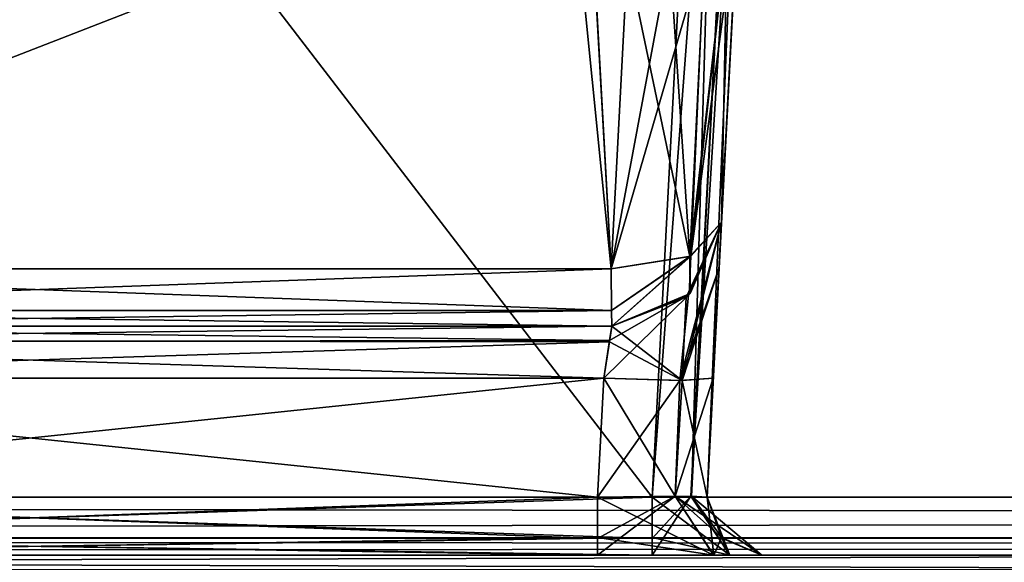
# Model space of a CAD drawing. Header units: inches. Extents: x -9.1 to 9.1, y -2.2 to 4.3.
# Tile 268 of 656: x -3.5 to -3, y -1.6 to -1.3. Entities that reach past the tile are written whole.
import ezdxf

# ---------------------------------------------------------------- set-up
doc = ezdxf.new("R2010")
doc.units = ezdxf.units.IN
doc.header["$LTSCALE"] = 65.185185
doc.header["$MEASUREMENT"] = 0
for name, color, linetype in [('13802', 7, 'CONTINUOUS'), ('14164', 7, 'CONTINUOUS'), ('14192', 7, 'CONTINUOUS'), ('2019', 7, 'CONTINUOUS'), ('2142', 7, 'CONTINUOUS'), ('2166', 7, 'CONTINUOUS'), ('2387', 7, 'CONTINUOUS'), ('2395', 7, 'CONTINUOUS'), ('2472', 7, 'CONTINUOUS'), ('2473', 7, 'CONTINUOUS'), ('2512', 7, 'CONTINUOUS'), ('2513', 7, 'CONTINUOUS'), ('2514', 7, 'CONTINUOUS'), ('2515', 7, 'CONTINUOUS'), ('2530', 7, 'CONTINUOUS'), ('2541', 7, 'CONTINUOUS'), ('2542', 7, 'CONTINUOUS'), ('2543', 7, 'CONTINUOUS'), ('2544', 7, 'CONTINUOUS'), ('2545', 7, 'CONTINUOUS'), ('2546', 7, 'CONTINUOUS'), ('2547', 7, 'CONTINUOUS'), ('2553', 7, 'CONTINUOUS'), ('2898', 7, 'CONTINUOUS'), ('2956', 7, 'CONTINUOUS'), ('3257', 7, 'CONTINUOUS'), ('3315', 7, 'CONTINUOUS'), ('3356', 7, 'CONTINUOUS'), ('3357', 7, 'CONTINUOUS'), ('3358', 7, 'CONTINUOUS'), ('3359', 7, 'CONTINUOUS'), ('3360', 7, 'CONTINUOUS'), ('3361', 7, 'CONTINUOUS'), ('3362', 7, 'CONTINUOUS'), ('3363', 7, 'CONTINUOUS'), ('9262', 7, 'CONTINUOUS'), ('9263', 7, 'CONTINUOUS'), ('9264', 7, 'CONTINUOUS'), ('9270', 7, 'CONTINUOUS'), ('9273', 7, 'CONTINUOUS'), ('9286', 7, 'CONTINUOUS'), ('9558', 7, 'CONTINUOUS'), ('9563', 7, 'CONTINUOUS'), ('9564', 7, 'CONTINUOUS')]:
    doc.layers.add(name, color=color, linetype=linetype)

msp = doc.modelspace()

# ---------------------------------------------------------------- linework, layer by layer
at = {"layer": '13802', "linetype": 'CONTINUOUS'}
for points in [[(-2.57611, -1.605, -4.14496), (-5.58789, -1.605, -4.14496), (-2.57611, -1.605, 4.14496), (-2.57611, -1.605, -4.14496)], [(-2.57611, -1.605, 4.14496), (-5.58789, -1.605, -4.14496), (-5.58789, -1.605, 4.14496), (-2.57611, -1.605, 4.14496)]]:
    msp.add_3dface(points, dxfattribs=at)
at = {"layer": '14164', "linetype": 'CONTINUOUS'}
for points in [[(-5.58789, -1.605, -4.14496), (-2.57611, -1.605, -4.14496), (-2.5761, -1.61296, -4.16532), (-5.58789, -1.605, -4.14496)], [(-5.58789, -1.605, -4.14496), (-2.5761, -1.61296, -4.16532), (-5.58789, -1.61352, -4.1659), (-5.58789, -1.605, -4.14496)]]:
    msp.add_3dface(points, dxfattribs=at)
at = {"layer": '14192', "linetype": 'CONTINUOUS'}
for points in [[(-2.57611, -1.605, 4.14496), (-5.58789, -1.605, 4.14496), (-5.58789, -1.61296, 4.16532), (-2.57611, -1.605, 4.14496)], [(-2.57611, -1.605, 4.14496), (-5.58789, -1.61296, 4.16532), (-2.5761, -1.61352, 4.1659), (-2.57611, -1.605, 4.14496)]]:
    msp.add_3dface(points, dxfattribs=at)
at = {"layer": '2019', "linetype": 'CONTINUOUS'}
for points in [[(-3.12257, -0.63817, 4.57874), (8.57837, -1.57343, 4.62775), (-3.08276, -0.62178, 4.57788), (-3.12257, -0.63817, 4.57874)], [(-3.08276, -0.62178, 4.57788), (8.57837, -1.57343, 4.62775), (-2.87743, -0.63817, 4.57874), (-3.08276, -0.62178, 4.57788)], [(-8.57837, -1.57343, 4.62775), (8.57837, -1.57343, 4.62775), (-8.52935, -0.63817, 4.57874), (-8.57837, -1.57343, 4.62775)], [(-8.52935, -0.63817, 4.57874), (8.57837, -1.57343, 4.62775), (-7.12257, -0.63817, 4.57874), (-8.52935, -0.63817, 4.57874)], [(-7.12257, -0.63817, 4.57874), (8.57837, -1.57343, 4.62775), (-6.87743, -0.63817, 4.57874), (-7.12257, -0.63817, 4.57874)], [(-6.87743, -0.63817, 4.57874), (8.57837, -1.57343, 4.62775), (-6.10626, -0.63866, 4.57876), (-6.87743, -0.63817, 4.57874)], [(-6.10626, -0.63866, 4.57876), (8.57837, -1.57343, 4.62775), (-5.89369, -0.63806, 4.57873), (-6.10626, -0.63866, 4.57876)], [(-5.89369, -0.63806, 4.57873), (8.57837, -1.57343, 4.62775), (-5.12257, -0.63817, 4.57874), (-5.89369, -0.63806, 4.57873)], [(-5.12257, -0.63817, 4.57874), (8.57837, -1.57343, 4.62775), (-4.87743, -0.63817, 4.57874), (-5.12257, -0.63817, 4.57874)], [(-4.87743, -0.63817, 4.57874), (8.57837, -1.57343, 4.62775), (-4.1063, -0.63817, 4.57874), (-4.87743, -0.63817, 4.57874)], [(-4.1063, -0.63817, 4.57874), (8.57837, -1.57343, 4.62775), (-3.89369, -0.63806, 4.57873), (-4.1063, -0.63817, 4.57874)], [(-3.89369, -0.63806, 4.57873), (8.57837, -1.57343, 4.62775), (-3.12257, -0.63817, 4.57874), (-3.89369, -0.63806, 4.57873)]]:
    msp.add_3dface(points, dxfattribs=at)
at = {"layer": '2142', "linetype": 'CONTINUOUS'}
for points in [[(-3.84469, -1.57343, 4.42625), (-3.8937, -0.63817, 4.47526), (-3.17481, -1.57343, 4.42625), (-3.84469, -1.57343, 4.42625)], [(-3.17481, -1.57343, 4.42625), (-3.8937, -0.63817, 4.47526), (-3.1258, -0.63817, 4.47526), (-3.17481, -1.57343, 4.42625)]]:
    msp.add_3dface(points, dxfattribs=at)
at = {"layer": '2166', "linetype": 'CONTINUOUS'}
for points in [[(-8.57831, -1.605, -4.59779), (8.57828, -1.605, -4.59779), (-5.99933, -1.605, -4.51066), (-8.57831, -1.605, -4.59779)], [(8.57828, -1.605, 4.59779), (-8.57831, -1.605, 4.59779), (5.99933, -1.605, 4.51066), (8.57828, -1.605, 4.59779)], [(5.99933, -1.605, 4.51066), (-8.57831, -1.605, 4.59779), (1.99933, -1.605, 4.51066), (5.99933, -1.605, 4.51066)], [(1.99933, -1.605, 4.51066), (-8.57831, -1.605, 4.59779), (-2.00067, -1.605, 4.51066), (1.99933, -1.605, 4.51066)], [(-2.00067, -1.605, 4.51066), (-8.57831, -1.605, 4.59779), (-2.31452, -1.605, 4.45621), (-2.00067, -1.605, 4.51066)], [(-2.31452, -1.605, 4.45621), (-8.57831, -1.605, 4.59779), (-2.82518, -1.605, 4.45621), (-2.31452, -1.605, 4.45621)], [(-2.82518, -1.605, 4.45621), (-8.57831, -1.605, 4.59779), (-3.17482, -1.605, 4.45621), (-2.82518, -1.605, 4.45621)], [(-3.17482, -1.605, 4.45621), (-8.57831, -1.605, 4.59779), (-3.84468, -1.605, 4.45621), (-3.17482, -1.605, 4.45621)], [(-5.99933, -1.605, -4.51066), (8.57828, -1.605, -4.59779), (-1.99933, -1.605, -4.51066), (-5.99933, -1.605, -4.51066)], [(-5.99933, -1.605, -4.51066), (-1.99933, -1.605, -4.51066), (-5.68548, -1.605, -4.45621), (-5.99933, -1.605, -4.51066)], [(-5.68548, -1.605, -4.45621), (-1.99933, -1.605, -4.51066), (-5.17482, -1.605, -4.45621), (-5.68548, -1.605, -4.45621)], [(-5.17482, -1.605, -4.45621), (-1.99933, -1.605, -4.51066), (-4.82518, -1.605, -4.45621), (-5.17482, -1.605, -4.45621)], [(-4.82518, -1.605, -4.45621), (-1.99933, -1.605, -4.51066), (-4.15532, -1.605, -4.45621), (-4.82518, -1.605, -4.45621)], [(-4.15532, -1.605, -4.45621), (-1.99933, -1.605, -4.51066), (-3.84468, -1.605, -4.45621), (-4.15532, -1.605, -4.45621)], [(-3.84468, -1.605, -4.45621), (-1.99933, -1.605, -4.51066), (-3.17482, -1.605, -4.45621), (-3.84468, -1.605, -4.45621)], [(-3.20478, -1.605, 4.1199), (-3.8247, -1.605, 4.1199), (-3.20478, -1.605, -4.1199), (-3.20478, -1.605, 4.1199)], [(-3.20478, -1.605, -4.1199), (-3.8247, -1.605, 4.1199), (-3.8247, -1.605, -4.1199), (-3.20478, -1.605, -4.1199)], [(-3.14125, -1.605, 4.14617), (-3.20478, -1.605, 4.1199), (-3.14115, -1.605, -4.14627), (-3.14125, -1.605, 4.14617)], [(-3.14115, -1.605, -4.14627), (-3.20478, -1.605, 4.1199), (-3.20478, -1.605, -4.1199), (-3.14115, -1.605, -4.14627)], [(-3.17482, -1.605, -4.45621), (-1.99933, -1.605, -4.51066), (-3.13242, -1.605, -4.43865), (-3.17482, -1.605, -4.45621)], [(-2.86758, -1.605, 4.43865), (-2.82518, -1.605, 4.45621), (-3.17482, -1.605, 4.45621), (-2.86758, -1.605, 4.43865)], [(-2.8851, -1.605, 4.39628), (-2.86758, -1.605, 4.43865), (-3.17482, -1.605, 4.45621), (-2.8851, -1.605, 4.39628)], [(-3.13245, -1.605, 4.43868), (-2.8851, -1.605, 4.39628), (-3.17482, -1.605, 4.45621), (-3.13245, -1.605, 4.43868)], [(-3.1149, -1.605, 4.20978), (-3.14125, -1.605, 4.14617), (-3.1149, -1.605, -4.20978), (-3.1149, -1.605, 4.20978)], [(-3.1149, -1.605, -4.20978), (-3.14125, -1.605, 4.14617), (-3.14115, -1.605, -4.14627), (-3.1149, -1.605, -4.20978)], [(-2.8851, -1.605, 4.20978), (-2.8851, -1.605, 4.39628), (-3.13245, -1.605, 4.43868), (-2.8851, -1.605, 4.20978)], [(-3.1149, -1.605, 4.39628), (-2.8851, -1.605, 4.20978), (-3.13245, -1.605, 4.43868), (-3.1149, -1.605, 4.39628)], [(-3.13242, -1.605, -4.43865), (-1.99933, -1.605, -4.51066), (-2.82518, -1.605, -4.45621), (-3.13242, -1.605, -4.43865)], [(-3.1149, -1.605, -4.39628), (-3.13242, -1.605, -4.43865), (-2.82518, -1.605, -4.45621), (-3.1149, -1.605, -4.39628)], [(-2.8851, -1.605, 4.20978), (-3.1149, -1.605, 4.39628), (-2.8851, -1.605, -4.20978), (-2.8851, -1.605, 4.20978)], [(-3.1149, -1.605, 4.39628), (-3.1149, -1.605, 4.20978), (-2.8851, -1.605, -4.39628), (-3.1149, -1.605, 4.39628)], [(-3.1149, -1.605, 4.20978), (-3.1149, -1.605, -4.20978), (-2.8851, -1.605, -4.39628), (-3.1149, -1.605, 4.20978)], [(-2.8851, -1.605, -4.20978), (-3.1149, -1.605, 4.39628), (-2.8851, -1.605, -4.39628), (-2.8851, -1.605, -4.20978)], [(-3.1149, -1.605, -4.20978), (-3.1149, -1.605, -4.39628), (-2.86755, -1.605, -4.43868), (-3.1149, -1.605, -4.20978)], [(-2.86755, -1.605, -4.43868), (-3.1149, -1.605, -4.39628), (-2.82518, -1.605, -4.45621), (-2.86755, -1.605, -4.43868)], [(-2.8851, -1.605, -4.39628), (-3.1149, -1.605, -4.20978), (-2.86755, -1.605, -4.43868), (-2.8851, -1.605, -4.39628)]]:
    msp.add_3dface(points, dxfattribs=at)
at = {"layer": '2387', "linetype": 'CONTINUOUS'}
for points in [[(-3.84469, -1.57343, -4.42625), (-3.1258, -0.63817, -4.47526), (-3.8937, -0.63817, -4.47526), (-3.84469, -1.57343, -4.42625)], [(-3.84469, -1.57343, -4.42625), (-3.17481, -1.57343, -4.42625), (-3.1258, -0.63817, -4.47526), (-3.84469, -1.57343, -4.42625)]]:
    msp.add_3dface(points, dxfattribs=at)
at = {"layer": '2395', "linetype": 'CONTINUOUS'}
for points in [[(-1.8937, -0.63817, -4.57874), (-8.57837, -1.57343, -4.62775), (-1.93714, -0.6183, -4.5777), (-1.8937, -0.63817, -4.57874)], [(-1.93714, -0.6183, -4.5777), (-8.57837, -1.57343, -4.62775), (-2.10631, -0.63806, -4.57873), (-1.93714, -0.6183, -4.5777)], [(3.12257, -0.63817, -4.57874), (-8.57837, -1.57343, -4.62775), (3.08276, -0.62178, -4.57788), (3.12257, -0.63817, -4.57874)], [(3.08276, -0.62178, -4.57788), (-8.57837, -1.57343, -4.62775), (2.87743, -0.63817, -4.57874), (3.08276, -0.62178, -4.57788)], [(-2.87743, -0.63817, -4.57874), (-8.57837, -1.57343, -4.62775), (-2.91724, -0.62178, -4.57788), (-2.87743, -0.63817, -4.57874)], [(-2.91724, -0.62178, -4.57788), (-8.57837, -1.57343, -4.62775), (-3.12257, -0.63817, -4.57874), (-2.91724, -0.62178, -4.57788)], [(6.1063, -0.63817, -4.57874), (-8.57837, -1.57343, -4.62775), (5.89369, -0.63806, -4.57873), (6.1063, -0.63817, -4.57874)], [(5.89369, -0.63806, -4.57873), (-8.57837, -1.57343, -4.62775), (5.12257, -0.63817, -4.57874), (5.89369, -0.63806, -4.57873)], [(4.1063, -0.63817, -4.57874), (-8.57837, -1.57343, -4.62775), (3.89369, -0.63806, -4.57873), (4.1063, -0.63817, -4.57874)], [(3.89369, -0.63806, -4.57873), (-8.57837, -1.57343, -4.62775), (3.12257, -0.63817, -4.57874), (3.89369, -0.63806, -4.57873)], [(2.1063, -0.63817, -4.57874), (-8.57837, -1.57343, -4.62775), (1.89369, -0.63806, -4.57873), (2.1063, -0.63817, -4.57874)], [(1.89369, -0.63806, -4.57873), (-8.57837, -1.57343, -4.62775), (-1.8937, -0.63817, -4.57874), (1.89369, -0.63806, -4.57873)], [(-2.10631, -0.63806, -4.57873), (-8.57837, -1.57343, -4.62775), (-2.87743, -0.63817, -4.57874), (-2.10631, -0.63806, -4.57873)], [(8.57837, -1.57343, -4.62775), (-8.57837, -1.57343, -4.62775), (8.52935, -0.63817, -4.57874), (8.57837, -1.57343, -4.62775)], [(8.52935, -0.63817, -4.57874), (-8.57837, -1.57343, -4.62775), (7.12257, -0.63817, -4.57874), (8.52935, -0.63817, -4.57874)], [(7.12257, -0.63817, -4.57874), (-8.57837, -1.57343, -4.62775), (6.87743, -0.63817, -4.57874), (7.12257, -0.63817, -4.57874)], [(6.87743, -0.63817, -4.57874), (-8.57837, -1.57343, -4.62775), (6.1063, -0.63817, -4.57874), (6.87743, -0.63817, -4.57874)], [(5.12257, -0.63817, -4.57874), (-8.57837, -1.57343, -4.62775), (4.87743, -0.63817, -4.57874), (5.12257, -0.63817, -4.57874)], [(4.87743, -0.63817, -4.57874), (-8.57837, -1.57343, -4.62775), (4.1063, -0.63817, -4.57874), (4.87743, -0.63817, -4.57874)], [(2.87743, -0.63817, -4.57874), (-8.57837, -1.57343, -4.62775), (2.1063, -0.63817, -4.57874), (2.87743, -0.63817, -4.57874)], [(-3.12257, -0.63817, -4.57874), (-8.57837, -1.57343, -4.62775), (-3.8937, -0.63817, -4.57874), (-3.12257, -0.63817, -4.57874)]]:
    msp.add_3dface(points, dxfattribs=at)
at = {"layer": '2472', "linetype": 'CONTINUOUS'}
for points in [[(-3.83209, -1.48, 4.11649), (-3.1969, -1.48, 4.11649), (-3.83209, -1.48, 3.88012), (-3.83209, -1.48, 4.11649)], [(-3.83209, -1.48, 3.88012), (-3.1969, -1.48, 4.11649), (-3.82929, -1.48, 3.87269), (-3.83209, -1.48, 3.88012)], [(-3.82929, -1.48, 3.87269), (-3.1969, -1.48, 4.11649), (-3.82228, -1.48, 3.86955), (-3.82929, -1.48, 3.87269)], [(-3.1969, -1.48, 4.11649), (-3.1969, -1.48, 3.86955), (-3.82228, -1.48, 3.86955), (-3.1969, -1.48, 4.11649)]]:
    msp.add_3dface(points, dxfattribs=at)
at = {"layer": '2473', "linetype": 'CONTINUOUS'}
for points in [[(-3.1969, -1.48, -3.86955), (-3.1969, -1.48, -4.11649), (-3.83209, -1.48, -4.11649), (-3.1969, -1.48, -3.86955)], [(-3.82228, -1.48, -3.86955), (-3.1969, -1.48, -3.86955), (-3.83209, -1.48, -4.11649), (-3.82228, -1.48, -3.86955)]]:
    msp.add_3dface(points, dxfattribs=at)
at = {"layer": '2512', "linetype": 'CONTINUOUS'}
for points in [[(-3.15621, -1.4641, 4.11649), (-3.13698, -1.42314, 4.11653), (-3.15413, -1.46209, 3.87182), (-3.15621, -1.4641, 4.11649)], [(-3.13698, -1.42314, 4.11653), (-3.13698, -1.42314, 3.87629), (-3.15413, -1.46209, 3.87182), (-3.13698, -1.42314, 4.11653)], [(-3.1969, -1.48, 3.86955), (-3.15621, -1.4641, 4.11649), (-3.15413, -1.46209, 3.87182), (-3.1969, -1.48, 3.86955)], [(-3.1969, -1.48, 4.11649), (-3.15621, -1.4641, 4.11649), (-3.1969, -1.48, 3.86955), (-3.1969, -1.48, 4.11649)]]:
    msp.add_3dface(points, dxfattribs=at)
at = {"layer": '2513', "linetype": 'CONTINUOUS'}
for points in [[(-3.15413, -1.46209, 3.87182), (-3.13698, -1.42314, 3.87629), (-3.15431, -1.44194, 3.83988), (-3.15413, -1.46209, 3.87182)], [(-3.15431, -1.44194, 3.83988), (-3.19722, -1.44873, 3.82319), (-3.19706, -1.47145, 3.84158), (-3.15431, -1.44194, 3.83988)], [(-3.1969, -1.48, 3.86955), (-3.15431, -1.44194, 3.83988), (-3.19706, -1.47145, 3.84158), (-3.1969, -1.48, 3.86955)], [(-3.1969, -1.48, 3.86955), (-3.15413, -1.46209, 3.87182), (-3.15431, -1.44194, 3.83988), (-3.1969, -1.48, 3.86955)]]:
    msp.add_3dface(points, dxfattribs=at)
at = {"layer": '2514', "linetype": 'CONTINUOUS'}
for points in [[(-3.13698, -1.42314, 3.87629), (-3.1278, -1.24804, 3.80555), (-3.13381, -1.26484, 3.78628), (-3.13698, -1.42314, 3.87629)], [(-3.13698, -1.42314, 3.87629), (-3.13381, -1.26484, 3.78628), (-3.15431, -1.44194, 3.83988), (-3.13698, -1.42314, 3.87629)], [(-3.13381, -1.26484, 3.78628), (-3.14613, -1.27338, 3.77106), (-3.15431, -1.44194, 3.83988), (-3.13381, -1.26484, 3.78628)], [(-3.14613, -1.27338, 3.77106), (-3.16528, -1.27787, 3.75912), (-3.15431, -1.44194, 3.83988), (-3.14613, -1.27338, 3.77106)], [(-3.18835, -1.27924, 3.75471), (-3.19722, -1.44873, 3.82319), (-3.15431, -1.44194, 3.83988), (-3.18835, -1.27924, 3.75471)], [(-3.16528, -1.27787, 3.75912), (-3.18835, -1.27924, 3.75471), (-3.15431, -1.44194, 3.83988), (-3.16528, -1.27787, 3.75912)]]:
    msp.add_3dface(points, dxfattribs=at)
at = {"layer": '2515', "linetype": 'CONTINUOUS'}
for points in [[(-3.83865, -1.13627, 3.69695), (-3.82228, -1.44873, 3.82319), (-3.22861, -1.13627, 3.69695), (-3.83865, -1.13627, 3.69695)], [(-3.22861, -1.13627, 3.69695), (-3.82228, -1.44873, 3.82319), (-3.19722, -1.44873, 3.82319), (-3.22861, -1.13627, 3.69695)], [(-3.21045, -1.21116, 3.7272), (-3.22861, -1.13627, 3.69695), (-3.19722, -1.44873, 3.82319), (-3.21045, -1.21116, 3.7272)], [(-3.18835, -1.27924, 3.75471), (-3.21045, -1.21116, 3.7272), (-3.19722, -1.44873, 3.82319), (-3.18835, -1.27924, 3.75471)]]:
    msp.add_3dface(points, dxfattribs=at)
at = {"layer": '2530', "linetype": 'CONTINUOUS'}
for points in [[(-3.82228, -1.44873, 3.82319), (-3.82228, -1.47124, 3.84128), (-3.19722, -1.44873, 3.82319), (-3.82228, -1.44873, 3.82319)], [(-3.19722, -1.44873, 3.82319), (-3.82228, -1.47124, 3.84128), (-3.19706, -1.47145, 3.84158), (-3.19722, -1.44873, 3.82319)], [(-3.82228, -1.47124, 3.84128), (-3.82228, -1.48, 3.86955), (-3.19706, -1.47145, 3.84158), (-3.82228, -1.47124, 3.84128)], [(-3.82228, -1.48, 3.86955), (-3.1969, -1.48, 3.86955), (-3.19706, -1.47145, 3.84158), (-3.82228, -1.48, 3.86955)]]:
    msp.add_3dface(points, dxfattribs=at)
at = {"layer": '2541', "linetype": 'CONTINUOUS'}
for points in [[(-3.84469, -1.59535, 4.43416), (-3.84469, -1.57343, 4.42625), (-3.17481, -1.59595, 4.43473), (-3.84469, -1.59535, 4.43416)], [(-3.17481, -1.59595, 4.43473), (-3.84469, -1.57343, 4.42625), (-3.17481, -1.57343, 4.42625), (-3.17481, -1.59595, 4.43473)], [(-3.17482, -1.605, 4.45621), (-3.84468, -1.605, 4.45621), (-3.84469, -1.59535, 4.43416), (-3.17482, -1.605, 4.45621)], [(-3.17482, -1.605, 4.45621), (-3.84469, -1.59535, 4.43416), (-3.17481, -1.59595, 4.43473), (-3.17482, -1.605, 4.45621)]]:
    msp.add_3dface(points, dxfattribs=at)
at = {"layer": '2542', "linetype": 'CONTINUOUS'}
for points in [[(-3.13245, -1.605, 4.43868), (-3.17482, -1.605, 4.45621), (-3.15377, -1.5728, 4.41769), (-3.13245, -1.605, 4.43868)], [(-3.17482, -1.605, 4.45621), (-3.17481, -1.59595, 4.43473), (-3.15377, -1.5728, 4.41769), (-3.17482, -1.605, 4.45621)], [(-3.17481, -1.59595, 4.43473), (-3.17481, -1.57343, 4.42625), (-3.15377, -1.5728, 4.41769), (-3.17481, -1.59595, 4.43473)], [(-3.13245, -1.605, 4.43868), (-3.15377, -1.5728, 4.41769), (-3.14486, -1.57343, 4.39629), (-3.13245, -1.605, 4.43868)], [(-3.13245, -1.605, 4.43868), (-3.14486, -1.57343, 4.39629), (-3.13694, -1.59535, 4.39629), (-3.13245, -1.605, 4.43868)], [(-3.1149, -1.605, 4.39628), (-3.13245, -1.605, 4.43868), (-3.13694, -1.59535, 4.39629), (-3.1149, -1.605, 4.39628)]]:
    msp.add_3dface(points, dxfattribs=at)
at = {"layer": '2543', "linetype": 'CONTINUOUS'}
for points in [[(-3.17481, -1.57343, 4.42625), (-3.1258, -0.63817, 4.47526), (-3.10434, -0.63882, 4.46615), (-3.17481, -1.57343, 4.42625)], [(-3.15377, -1.5728, 4.41769), (-3.17481, -1.57343, 4.42625), (-3.10434, -0.63882, 4.46615), (-3.15377, -1.5728, 4.41769)], [(-3.14486, -1.57343, 4.39629), (-3.15377, -1.5728, 4.41769), (-3.09584, -0.63819, 4.4453), (-3.14486, -1.57343, 4.39629)], [(-3.09584, -0.63819, 4.4453), (-3.15377, -1.5728, 4.41769), (-3.10434, -0.63882, 4.46615), (-3.09584, -0.63819, 4.4453)]]:
    msp.add_3dface(points, dxfattribs=at)
at = {"layer": '2544', "linetype": 'CONTINUOUS'}
for points in [[(-3.14486, -1.57343, 4.39629), (-3.09584, -0.63819, 4.4453), (-3.09529, -0.62763, 3.76197), (-3.14486, -1.57343, 4.39629)], [(-3.0979, -0.67738, 3.79138), (-3.14486, -1.57343, 4.39629), (-3.09529, -0.62763, 3.76197), (-3.0979, -0.67738, 3.79138)], [(-3.13828, -1.44788, 4.17846), (-3.14486, -1.57343, 4.39629), (-3.0979, -0.67738, 3.79138), (-3.13828, -1.44788, 4.17846)], [(-3.13698, -1.42314, 4.11653), (-3.13828, -1.44788, 4.17846), (-3.0979, -0.67738, 3.79138), (-3.13698, -1.42314, 4.11653)], [(-3.13698, -1.42314, 3.87629), (-3.13698, -1.42314, 4.11653), (-3.0979, -0.67738, 3.79138), (-3.13698, -1.42314, 3.87629)], [(-3.1278, -1.24804, 3.80555), (-3.13698, -1.42314, 3.87629), (-3.0979, -0.67738, 3.79138), (-3.1278, -1.24804, 3.80555)], [(-3.14145, -1.50847, 4.20637), (-3.14486, -1.57343, 4.39629), (-3.13828, -1.44788, 4.17846), (-3.14145, -1.50847, 4.20637)], [(-3.14486, -1.57343, 4.20977), (-3.14486, -1.57343, 4.39629), (-3.14145, -1.50847, 4.20637), (-3.14486, -1.57343, 4.20977)]]:
    msp.add_3dface(points, dxfattribs=at)
at = {"layer": '2545', "linetype": 'CONTINUOUS'}
for points in [[(-3.13694, -1.59535, 4.39629), (-3.14486, -1.57343, 4.39629), (-3.13637, -1.59595, 4.20977), (-3.13694, -1.59535, 4.39629)], [(-3.13637, -1.59595, 4.20977), (-3.14486, -1.57343, 4.39629), (-3.14486, -1.57343, 4.20977), (-3.13637, -1.59595, 4.20977)], [(-3.1149, -1.605, 4.20978), (-3.1149, -1.605, 4.39628), (-3.13694, -1.59535, 4.39629), (-3.1149, -1.605, 4.20978)], [(-3.1149, -1.605, 4.20978), (-3.13694, -1.59535, 4.39629), (-3.13637, -1.59595, 4.20977), (-3.1149, -1.605, 4.20978)]]:
    msp.add_3dface(points, dxfattribs=at)
at = {"layer": '2546', "linetype": 'CONTINUOUS'}
for points in [[(-3.14125, -1.605, 4.14617), (-3.16237, -1.57278, 4.16736), (-3.20477, -1.57343, 4.14986), (-3.14125, -1.605, 4.14617)], [(-3.14125, -1.605, 4.14617), (-3.20477, -1.57343, 4.14986), (-3.20477, -1.59535, 4.14194), (-3.14125, -1.605, 4.14617)], [(-3.14125, -1.605, 4.14617), (-3.1149, -1.605, 4.20978), (-3.16237, -1.57278, 4.16736), (-3.14125, -1.605, 4.14617)], [(-3.1149, -1.605, 4.20978), (-3.13637, -1.59595, 4.20977), (-3.16237, -1.57278, 4.16736), (-3.1149, -1.605, 4.20978)], [(-3.13637, -1.59595, 4.20977), (-3.14486, -1.57343, 4.20977), (-3.16237, -1.57278, 4.16736), (-3.13637, -1.59595, 4.20977)], [(-3.20478, -1.605, 4.1199), (-3.14125, -1.605, 4.14617), (-3.20477, -1.59535, 4.14194), (-3.20478, -1.605, 4.1199)]]:
    msp.add_3dface(points, dxfattribs=at)
at = {"layer": '2547', "linetype": 'CONTINUOUS'}
for points in [[(-3.20477, -1.57343, 4.14986), (-3.16237, -1.57278, 4.16736), (-3.20137, -1.50843, 4.14645), (-3.20477, -1.57343, 4.14986)], [(-3.20137, -1.50843, 4.14645), (-3.16237, -1.57278, 4.16736), (-3.1584, -1.50972, 4.16472), (-3.20137, -1.50843, 4.14645)], [(-3.16237, -1.57278, 4.16736), (-3.14486, -1.57343, 4.20977), (-3.1584, -1.50972, 4.16472), (-3.16237, -1.57278, 4.16736)], [(-3.14486, -1.57343, 4.20977), (-3.14145, -1.50847, 4.20637), (-3.1584, -1.50972, 4.16472), (-3.14486, -1.57343, 4.20977)]]:
    msp.add_3dface(points, dxfattribs=at)
at = {"layer": '2553', "linetype": 'CONTINUOUS'}
for points in [[(-3.20477, -1.57343, 4.14986), (-3.20137, -1.50843, 4.14645), (-3.82812, -1.50843, 4.14645), (-3.20477, -1.57343, 4.14986)], [(-3.82471, -1.57343, 4.14986), (-3.20477, -1.57343, 4.14986), (-3.82812, -1.50843, 4.14645), (-3.82471, -1.57343, 4.14986)]]:
    msp.add_3dface(points, dxfattribs=at)
at = {"layer": '2898', "linetype": 'CONTINUOUS'}
for points in [[(-8.57837, -1.59535, -4.61984), (-8.57837, -1.57343, -4.62775), (8.57837, -1.59595, -4.61927), (-8.57837, -1.59535, -4.61984)], [(8.57837, -1.59595, -4.61927), (-8.57837, -1.57343, -4.62775), (8.57837, -1.57343, -4.62775), (8.57837, -1.59595, -4.61927)], [(8.57828, -1.605, -4.59779), (-8.57831, -1.605, -4.59779), (-8.57837, -1.59535, -4.61984), (8.57828, -1.605, -4.59779)], [(8.57828, -1.605, -4.59779), (-8.57837, -1.59535, -4.61984), (8.57837, -1.59595, -4.61927), (8.57828, -1.605, -4.59779)]]:
    msp.add_3dface(points, dxfattribs=at)
at = {"layer": '2956', "linetype": 'CONTINUOUS'}
for points in [[(8.57837, -1.57343, 4.62775), (-8.57837, -1.57343, 4.62775), (-8.57837, -1.59595, 4.61927), (8.57837, -1.57343, 4.62775)], [(8.57837, -1.59535, 4.61984), (8.57837, -1.57343, 4.62775), (-8.57837, -1.59595, 4.61927), (8.57837, -1.59535, 4.61984)], [(-8.57831, -1.605, 4.59779), (8.57837, -1.59535, 4.61984), (-8.57837, -1.59595, 4.61927), (-8.57831, -1.605, 4.59779)], [(-8.57831, -1.605, 4.59779), (8.57828, -1.605, 4.59779), (8.57837, -1.59535, 4.61984), (-8.57831, -1.605, 4.59779)]]:
    msp.add_3dface(points, dxfattribs=at)
at = {"layer": '3257', "linetype": 'CONTINUOUS'}
for points in [[(-3.82812, -1.50843, -4.14645), (-3.20137, -1.50843, -4.14645), (-3.82471, -1.57343, -4.14986), (-3.82812, -1.50843, -4.14645)], [(-3.20137, -1.50843, -4.14645), (-3.20477, -1.57343, -4.14986), (-3.82471, -1.57343, -4.14986), (-3.20137, -1.50843, -4.14645)]]:
    msp.add_3dface(points, dxfattribs=at)
at = {"layer": '3315', "linetype": 'CONTINUOUS'}
for points in [[(-3.22861, -1.13627, -3.69695), (-3.82228, -1.44873, -3.82319), (-3.83865, -1.13627, -3.69695), (-3.22861, -1.13627, -3.69695)], [(-3.21049, -1.21098, -3.72713), (-3.82228, -1.44873, -3.82319), (-3.22861, -1.13627, -3.69695), (-3.21049, -1.21098, -3.72713)], [(-3.19722, -1.44873, -3.82319), (-3.82228, -1.44873, -3.82319), (-3.21049, -1.21098, -3.72713), (-3.19722, -1.44873, -3.82319)], [(-3.18835, -1.27925, -3.75471), (-3.19722, -1.44873, -3.82319), (-3.21049, -1.21098, -3.72713), (-3.18835, -1.27925, -3.75471)]]:
    msp.add_3dface(points, dxfattribs=at)
at = {"layer": '3356', "linetype": 'CONTINUOUS'}
for points in [[(-3.081, -0.355, -4.53392), (-3.09584, -0.63819, -4.4453), (-3.13828, -1.44788, -4.17846), (-3.081, -0.355, -4.53392)], [(-3.13698, -1.42314, -4.11653), (-3.081, -0.355, -4.53392), (-3.13828, -1.44788, -4.17846), (-3.13698, -1.42314, -4.11653)], [(-3.1278, -1.24804, -3.80555), (-3.081, -0.355, -4.53392), (-3.13698, -1.42314, -3.87629), (-3.1278, -1.24804, -3.80555)], [(-3.13698, -1.42314, -3.87629), (-3.081, -0.355, -4.53392), (-3.13698, -1.42314, -4.11653), (-3.13698, -1.42314, -3.87629)], [(-3.14486, -1.57343, -4.39629), (-3.14486, -1.57343, -4.20977), (-3.09584, -0.63819, -4.4453), (-3.14486, -1.57343, -4.39629)], [(-3.09584, -0.63819, -4.4453), (-3.14486, -1.57343, -4.20977), (-3.14145, -1.50847, -4.20637), (-3.09584, -0.63819, -4.4453)], [(-3.13828, -1.44788, -4.17846), (-3.09584, -0.63819, -4.4453), (-3.14145, -1.50847, -4.20637), (-3.13828, -1.44788, -4.17846)]]:
    msp.add_3dface(points, dxfattribs=at)
at = {"layer": '3357', "linetype": 'CONTINUOUS'}
for points in [[(-3.14486, -1.57343, -4.20977), (-3.14486, -1.57343, -4.39629), (-3.13637, -1.59595, -4.39629), (-3.14486, -1.57343, -4.20977)], [(-3.13694, -1.59535, -4.20977), (-3.14486, -1.57343, -4.20977), (-3.13637, -1.59595, -4.39629), (-3.13694, -1.59535, -4.20977)], [(-3.1149, -1.605, -4.39628), (-3.1149, -1.605, -4.20978), (-3.13694, -1.59535, -4.20977), (-3.1149, -1.605, -4.39628)], [(-3.1149, -1.605, -4.39628), (-3.13694, -1.59535, -4.20977), (-3.13637, -1.59595, -4.39629), (-3.1149, -1.605, -4.39628)]]:
    msp.add_3dface(points, dxfattribs=at)
at = {"layer": '3358', "linetype": 'CONTINUOUS'}
for points in [[(-3.14115, -1.605, -4.14627), (-3.20478, -1.605, -4.1199), (-3.16236, -1.57278, -4.16737), (-3.14115, -1.605, -4.14627)], [(-3.20478, -1.605, -4.1199), (-3.20477, -1.59595, -4.14137), (-3.16236, -1.57278, -4.16737), (-3.20478, -1.605, -4.1199)], [(-3.20477, -1.59595, -4.14137), (-3.20477, -1.57343, -4.14986), (-3.16236, -1.57278, -4.16737), (-3.20477, -1.59595, -4.14137)], [(-3.14486, -1.57343, -4.20977), (-3.14115, -1.605, -4.14627), (-3.16236, -1.57278, -4.16737), (-3.14486, -1.57343, -4.20977)], [(-3.14115, -1.605, -4.14627), (-3.14486, -1.57343, -4.20977), (-3.13694, -1.59535, -4.20977), (-3.14115, -1.605, -4.14627)], [(-3.1149, -1.605, -4.20978), (-3.14115, -1.605, -4.14627), (-3.13694, -1.59535, -4.20977), (-3.1149, -1.605, -4.20978)]]:
    msp.add_3dface(points, dxfattribs=at)
at = {"layer": '3359', "linetype": 'CONTINUOUS'}
for points in [[(-3.15972, -1.50972, -4.1634), (-3.20477, -1.57343, -4.14986), (-3.20137, -1.50843, -4.14645), (-3.15972, -1.50972, -4.1634)], [(-3.16236, -1.57278, -4.16737), (-3.20477, -1.57343, -4.14986), (-3.15972, -1.50972, -4.1634), (-3.16236, -1.57278, -4.16737)], [(-3.14145, -1.50847, -4.20637), (-3.14486, -1.57343, -4.20977), (-3.16236, -1.57278, -4.16737), (-3.14145, -1.50847, -4.20637)], [(-3.14145, -1.50847, -4.20637), (-3.16236, -1.57278, -4.16737), (-3.15972, -1.50972, -4.1634), (-3.14145, -1.50847, -4.20637)]]:
    msp.add_3dface(points, dxfattribs=at)
at = {"layer": '3360', "linetype": 'CONTINUOUS'}
for points in [[(-3.13698, -1.42314, -4.11653), (-3.13828, -1.44788, -4.17846), (-3.15972, -1.50972, -4.1634), (-3.13698, -1.42314, -4.11653)], [(-3.13698, -1.42314, -4.11653), (-3.15972, -1.50972, -4.1634), (-3.155, -1.46295, -4.11649), (-3.13698, -1.42314, -4.11653)], [(-3.13828, -1.44788, -4.17846), (-3.14145, -1.50847, -4.20637), (-3.15972, -1.50972, -4.1634), (-3.13828, -1.44788, -4.17846)], [(-3.15972, -1.50972, -4.1634), (-3.20137, -1.50843, -4.14645), (-3.155, -1.46295, -4.11649), (-3.15972, -1.50972, -4.1634)], [(-3.155, -1.46295, -4.11649), (-3.20137, -1.50843, -4.14645), (-3.19814, -1.48787, -4.13674), (-3.155, -1.46295, -4.11649)], [(-3.1969, -1.48, -4.11649), (-3.155, -1.46295, -4.11649), (-3.19814, -1.48787, -4.13674), (-3.1969, -1.48, -4.11649)]]:
    msp.add_3dface(points, dxfattribs=at)
at = {"layer": '3361', "linetype": 'CONTINUOUS'}
for points in [[(-3.13698, -1.42314, -3.87629), (-3.13698, -1.42314, -4.11653), (-3.155, -1.46295, -4.11649), (-3.13698, -1.42314, -3.87629)], [(-3.13698, -1.42314, -3.87629), (-3.155, -1.46295, -4.11649), (-3.15471, -1.46267, -3.87175), (-3.13698, -1.42314, -3.87629)], [(-3.155, -1.46295, -4.11649), (-3.1969, -1.48, -4.11649), (-3.15471, -1.46267, -3.87175), (-3.155, -1.46295, -4.11649)], [(-3.1969, -1.48, -4.11649), (-3.1969, -1.48, -3.86955), (-3.15471, -1.46267, -3.87175), (-3.1969, -1.48, -4.11649)]]:
    msp.add_3dface(points, dxfattribs=at)
at = {"layer": '3362', "linetype": 'CONTINUOUS'}
for points in [[(-3.13698, -1.42314, -3.87629), (-3.15471, -1.46267, -3.87175), (-3.15371, -1.44167, -3.84043), (-3.13698, -1.42314, -3.87629)], [(-3.19706, -1.47145, -3.84159), (-3.19722, -1.44873, -3.82319), (-3.15371, -1.44167, -3.84043), (-3.19706, -1.47145, -3.84159)], [(-3.1969, -1.48, -3.86955), (-3.19706, -1.47145, -3.84159), (-3.15371, -1.44167, -3.84043), (-3.1969, -1.48, -3.86955)], [(-3.15471, -1.46267, -3.87175), (-3.1969, -1.48, -3.86955), (-3.15371, -1.44167, -3.84043), (-3.15471, -1.46267, -3.87175)]]:
    msp.add_3dface(points, dxfattribs=at)
at = {"layer": '3363', "linetype": 'CONTINUOUS'}
for points in [[(-3.1278, -1.24804, -3.80555), (-3.13698, -1.42314, -3.87629), (-3.15371, -1.44167, -3.84043), (-3.1278, -1.24804, -3.80555)], [(-3.13382, -1.26486, -3.78628), (-3.1278, -1.24804, -3.80555), (-3.15371, -1.44167, -3.84043), (-3.13382, -1.26486, -3.78628)], [(-3.1462, -1.27341, -3.77099), (-3.13382, -1.26486, -3.78628), (-3.15371, -1.44167, -3.84043), (-3.1462, -1.27341, -3.77099)], [(-3.1462, -1.27341, -3.77099), (-3.19722, -1.44873, -3.82319), (-3.16545, -1.27789, -3.75906), (-3.1462, -1.27341, -3.77099)], [(-3.19722, -1.44873, -3.82319), (-3.1462, -1.27341, -3.77099), (-3.15371, -1.44167, -3.84043), (-3.19722, -1.44873, -3.82319)], [(-3.19722, -1.44873, -3.82319), (-3.18835, -1.27925, -3.75471), (-3.16545, -1.27789, -3.75906), (-3.19722, -1.44873, -3.82319)]]:
    msp.add_3dface(points, dxfattribs=at)
at = {"layer": '9262', "linetype": 'CONTINUOUS'}
for points in [[(-3.1258, -0.63817, -4.47526), (-3.17481, -1.57343, -4.42625), (-3.15335, -1.5728, -4.41726), (-3.1258, -0.63817, -4.47526)], [(-3.1258, -0.63817, -4.47526), (-3.15335, -1.5728, -4.41726), (-3.10488, -0.63882, -4.46669), (-3.1258, -0.63817, -4.47526)], [(-3.15335, -1.5728, -4.41726), (-3.14486, -1.57343, -4.39629), (-3.10488, -0.63882, -4.46669), (-3.15335, -1.5728, -4.41726)], [(-3.14486, -1.57343, -4.39629), (-3.09584, -0.63819, -4.4453), (-3.10488, -0.63882, -4.46669), (-3.14486, -1.57343, -4.39629)]]:
    msp.add_3dface(points, dxfattribs=at)
at = {"layer": '9263', "linetype": 'CONTINUOUS'}
for points in [[(-3.17481, -1.57343, -4.42625), (-3.13242, -1.605, -4.43865), (-3.15335, -1.5728, -4.41726), (-3.17481, -1.57343, -4.42625)], [(-3.13242, -1.605, -4.43865), (-3.17481, -1.57343, -4.42625), (-3.17481, -1.59535, -4.43416), (-3.13242, -1.605, -4.43865)], [(-3.13242, -1.605, -4.43865), (-3.1149, -1.605, -4.39628), (-3.15335, -1.5728, -4.41726), (-3.13242, -1.605, -4.43865)], [(-3.1149, -1.605, -4.39628), (-3.13637, -1.59595, -4.39629), (-3.15335, -1.5728, -4.41726), (-3.1149, -1.605, -4.39628)], [(-3.13637, -1.59595, -4.39629), (-3.14486, -1.57343, -4.39629), (-3.15335, -1.5728, -4.41726), (-3.13637, -1.59595, -4.39629)], [(-3.17482, -1.605, -4.45621), (-3.13242, -1.605, -4.43865), (-3.17481, -1.59535, -4.43416), (-3.17482, -1.605, -4.45621)]]:
    msp.add_3dface(points, dxfattribs=at)
at = {"layer": '9264', "linetype": 'CONTINUOUS'}
for points in [[(-3.84469, -1.57343, -4.42625), (-3.84469, -1.59595, -4.43473), (-3.17481, -1.57343, -4.42625), (-3.84469, -1.57343, -4.42625)], [(-3.17481, -1.57343, -4.42625), (-3.84469, -1.59595, -4.43473), (-3.17481, -1.59535, -4.43416), (-3.17481, -1.57343, -4.42625)], [(-3.84469, -1.59595, -4.43473), (-3.84468, -1.605, -4.45621), (-3.17481, -1.59535, -4.43416), (-3.84469, -1.59595, -4.43473)], [(-3.84468, -1.605, -4.45621), (-3.17482, -1.605, -4.45621), (-3.17481, -1.59535, -4.43416), (-3.84468, -1.605, -4.45621)]]:
    msp.add_3dface(points, dxfattribs=at)
at = {"layer": '9270', "linetype": 'CONTINUOUS'}
for points in [[(-3.1969, -1.48, -4.11649), (-3.19814, -1.48787, -4.13674), (-3.83209, -1.48, -4.11649), (-3.1969, -1.48, -4.11649)], [(-3.83209, -1.48, -4.11649), (-3.19814, -1.48787, -4.13674), (-3.83091, -1.48847, -4.13738), (-3.83209, -1.48, -4.11649)], [(-3.19814, -1.48787, -4.13674), (-3.20137, -1.50843, -4.14645), (-3.83091, -1.48847, -4.13738), (-3.19814, -1.48787, -4.13674)], [(-3.20137, -1.50843, -4.14645), (-3.82812, -1.50843, -4.14645), (-3.83091, -1.48847, -4.13738), (-3.20137, -1.50843, -4.14645)]]:
    msp.add_3dface(points, dxfattribs=at)
at = {"layer": '9273', "linetype": 'CONTINUOUS'}
for points in [[(-3.82228, -1.47163, -3.84185), (-3.82228, -1.44873, -3.82319), (-3.19706, -1.47145, -3.84159), (-3.82228, -1.47163, -3.84185)], [(-3.19706, -1.47145, -3.84159), (-3.82228, -1.44873, -3.82319), (-3.19722, -1.44873, -3.82319), (-3.19706, -1.47145, -3.84159)], [(-3.1969, -1.48, -3.86955), (-3.82228, -1.47163, -3.84185), (-3.19706, -1.47145, -3.84159), (-3.1969, -1.48, -3.86955)], [(-3.1969, -1.48, -3.86955), (-3.82228, -1.48, -3.86955), (-3.82228, -1.47163, -3.84185), (-3.1969, -1.48, -3.86955)]]:
    msp.add_3dface(points, dxfattribs=at)
at = {"layer": '9286', "linetype": 'CONTINUOUS'}
for points in [[(-3.20477, -1.57343, -4.14986), (-3.20477, -1.59595, -4.14137), (-3.82471, -1.57343, -4.14986), (-3.20477, -1.57343, -4.14986)], [(-3.82471, -1.57343, -4.14986), (-3.20477, -1.59595, -4.14137), (-3.82471, -1.59535, -4.14194), (-3.82471, -1.57343, -4.14986)], [(-3.20478, -1.605, -4.1199), (-3.8247, -1.605, -4.1199), (-3.82471, -1.59535, -4.14194), (-3.20478, -1.605, -4.1199)], [(-3.20477, -1.59595, -4.14137), (-3.20478, -1.605, -4.1199), (-3.82471, -1.59535, -4.14194), (-3.20477, -1.59595, -4.14137)]]:
    msp.add_3dface(points, dxfattribs=at)
at = {"layer": '9558', "linetype": 'CONTINUOUS'}
for points in [[(-3.20477, -1.59535, 4.14194), (-3.20477, -1.57343, 4.14986), (-3.82471, -1.59595, 4.14137), (-3.20477, -1.59535, 4.14194)], [(-3.82471, -1.59595, 4.14137), (-3.20477, -1.57343, 4.14986), (-3.82471, -1.57343, 4.14986), (-3.82471, -1.59595, 4.14137)], [(-3.8247, -1.605, 4.1199), (-3.20477, -1.59535, 4.14194), (-3.82471, -1.59595, 4.14137), (-3.8247, -1.605, 4.1199)], [(-3.8247, -1.605, 4.1199), (-3.20478, -1.605, 4.1199), (-3.20477, -1.59535, 4.14194), (-3.8247, -1.605, 4.1199)]]:
    msp.add_3dface(points, dxfattribs=at)
at = {"layer": '9563', "linetype": 'CONTINUOUS'}
for points in [[(-3.83209, -1.48, 4.11649), (-3.83099, -1.48788, 4.13676), (-3.1969, -1.48, 4.11649), (-3.83209, -1.48, 4.11649)], [(-3.1969, -1.48, 4.11649), (-3.83099, -1.48788, 4.13676), (-3.19824, -1.48857, 4.13748), (-3.1969, -1.48, 4.11649)], [(-3.83099, -1.48788, 4.13676), (-3.82812, -1.50843, 4.14645), (-3.19824, -1.48857, 4.13748), (-3.83099, -1.48788, 4.13676)], [(-3.82812, -1.50843, 4.14645), (-3.20137, -1.50843, 4.14645), (-3.19824, -1.48857, 4.13748), (-3.82812, -1.50843, 4.14645)]]:
    msp.add_3dface(points, dxfattribs=at)
at = {"layer": '9564', "linetype": 'CONTINUOUS'}
for points in [[(-3.13828, -1.44788, 4.17846), (-3.13698, -1.42314, 4.11653), (-3.1584, -1.50972, 4.16472), (-3.13828, -1.44788, 4.17846)], [(-3.1584, -1.50972, 4.16472), (-3.13698, -1.42314, 4.11653), (-3.15621, -1.4641, 4.11649), (-3.1584, -1.50972, 4.16472)], [(-3.14145, -1.50847, 4.20637), (-3.13828, -1.44788, 4.17846), (-3.1584, -1.50972, 4.16472), (-3.14145, -1.50847, 4.20637)], [(-3.1969, -1.48, 4.11649), (-3.1584, -1.50972, 4.16472), (-3.15621, -1.4641, 4.11649), (-3.1969, -1.48, 4.11649)], [(-3.1584, -1.50972, 4.16472), (-3.1969, -1.48, 4.11649), (-3.19824, -1.48857, 4.13748), (-3.1584, -1.50972, 4.16472)], [(-3.20137, -1.50843, 4.14645), (-3.1584, -1.50972, 4.16472), (-3.19824, -1.48857, 4.13748), (-3.20137, -1.50843, 4.14645)]]:
    msp.add_3dface(points, dxfattribs=at)

doc.saveas('drawing.dxf')
